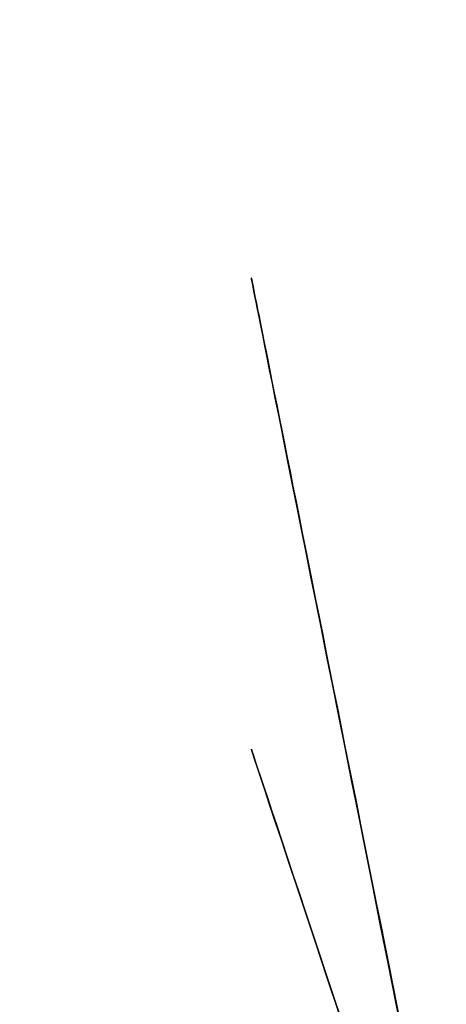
# Model space of a CAD drawing. Header units: millimetres. Extents: x -1444 to -1044, y -6 to 234.
# Tile 405 of 656: x -1436.316514 to -1436.315837, y -2.46289 to -2.461326. Entities that reach past the tile are written whole.
import ezdxf

# ---------------------------------------------------------------- set-up
doc = ezdxf.new("R2010")
doc.units = ezdxf.units.MM
doc.layers.add('Default', color=7, linetype='Continuous', true_color=0x000000)

msp = doc.modelspace()

# ---------------------------------------------------------------- linework, layer by layer
at = {"layer": 'Default'}
for points, weights in [([(-1434.3157642, -2.7162231, 5.2118918), (-1436.3157642, -2.7162348, 5.2118936), (-1436.3157639, -2.4636723, 7.1958826), (-1436.3157639, -2.463643, 7.1961131), (-1436.3157638, -2.4636137, 7.1963436)], [1, 0.707106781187, 1, 0.999951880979, 0.999903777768]), ([(-1434.3157642, -2.7162231, 5.2118918), (-1436.3157642, -2.7162348, 5.2118936), (-1436.3157639, -2.4636723, 7.1958826), (-1436.3157639, -2.463643, 7.1961131), (-1436.3157638, -2.4636137, 7.1963436)], [1, 0.707106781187, 1, 0.999951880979, 0.999903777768]), ([(-1434.3157642, -2.6155274, 5.201655), (-1436.3157642, -2.6155157, 5.2016544), (-1436.3157639, -2.4636489, 7.1958802), (-1436.3157639, -2.4636313, 7.1961119), (-1436.3157638, -2.4636137, 7.1963436)], [1, 0.707106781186, 1, 0.999951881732, 0.999903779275]), ([(-1434.3157642, -2.6155274, 5.201655), (-1436.3157642, -2.6155157, 5.2016544), (-1436.3157639, -2.4636489, 7.1958802), (-1436.3157639, -2.4636313, 7.1961119), (-1436.3157638, -2.4636137, 7.1963436)], [1, 0.707106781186, 1, 0.999951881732, 0.999903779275])]:
    msp.add_rational_spline(points, weights, degree=2, knots=[0, 0, 0, 3.141593, 3.141593, 3.142109, 3.142109, 3.142109], dxfattribs=at)

doc.saveas('drawing.dxf')
